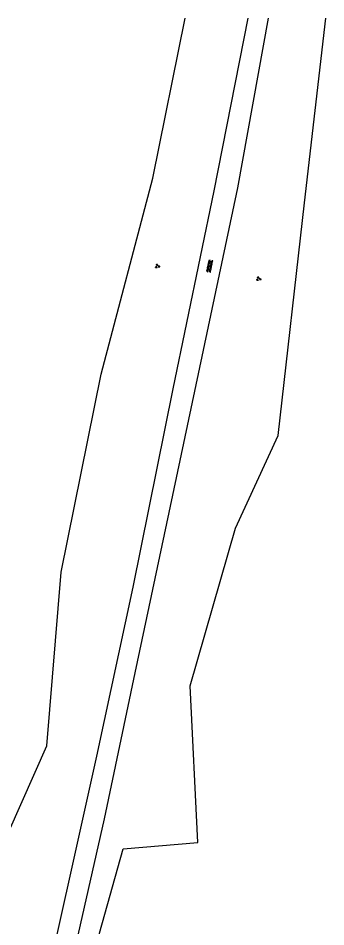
# Model space of a CAD drawing. Extents: x 126000 to 131009, y 393000 to 395500.
# Drawn here: x 128339.8 to 128394, y 395340 to 395500 of the extents above; entities that cross this region are included whole.
import ezdxf

# ---------------------------------------------------------------- set-up
doc = ezdxf.new("R2010")
doc.units = 0
for name, color, linetype in [('gg-knt-onverhard', 7, 'Continuous'), ('gt-grn-groengrens', 7, 'Continuous'), ('gt-symb-groenvak', 7, 'Continuous'), ('gt-symb-overige verharding', 7, 'Continuous')]:
    doc.layers.add(name, color=color, linetype=linetype)

# ---------------------------------------------------------------- blocks, each defined once
blk = doc.blocks.new('gt0-GRVAK')
at = {"layer": 'gt-symb-groenvak'}
for p, q in [((-0.11, 0.19), (-0.23, 0.24)), ((-0.18, 0.15), (0.09, 0.15)), ((-0.09, 0.21), (-0.16, 0.32)), ((-0.05, 0.21), (-0.05, 0.39)), ((0, 0.21), (0.06, 0.32)), ((0.01, 0.19), (0.13, 0.24)), ((0.26, -0.05), (0.2, 0.06)), ((0.3, -0.05), (0.3, 0.13)), ((0.35, -0.05), (0.41, 0.06)), ((-0.25, -0.23), (-0.36, -0.18)), ((-0.32, -0.26), (-0.05, -0.26)), ((-0.23, -0.21), (-0.29, -0.1)), ((-0.18, -0.2), (-0.18, -0.02)), ((-0.14, -0.21), (-0.07, -0.1)), ((-0.12, -0.23), (0, -0.18)), ((0.24, -0.07), (0.12, -0.02)), ((0.17, -0.11), (0.44, -0.11)), ((0.37, -0.07), (0.49, -0.02))]:
    blk.add_line(p, q, dxfattribs=at)
blk = doc.blocks.new('gt0-OVH')
at = {"layer": 'gt-symb-overige verharding'}
for points in [[(-0.97, 0.3), (-0.97, 0.31), (-0.96, 0.32), (-0.97, 0.33), (-0.97, 0.34), (-0.98, 0.35), (-0.99, 0.35), (-1, 0.36), (-1.01, 0.35), (-1.02, 0.35), (-1.03, 0.34), (-1.03, 0.33), (-1.04, 0.32), (-1.03, 0.31), (-1.03, 0.3), (-1.02, 0.29), (-1.01, 0.29), (-1, 0.28), (-0.99, 0.29), (-0.98, 0.29)], [(-0.87, 0.11), (-0.87, 0.12), (-0.86, 0.13), (-0.87, 0.14), (-0.87, 0.15), (-0.88, 0.16), (-0.89, 0.16), (-0.9, 0.16), (-0.91, 0.16), (-0.92, 0.16), (-0.93, 0.15), (-0.93, 0.14), (-0.94, 0.13), (-0.93, 0.12), (-0.93, 0.11), (-0.92, 0.1), (-0.91, 0.09), (-0.9, 0.09), (-0.89, 0.09), (-0.88, 0.1)], [(-0.77, 0.3), (-0.77, 0.31), (-0.76, 0.32), (-0.77, 0.33), (-0.77, 0.34), (-0.78, 0.35), (-0.79, 0.35), (-0.8, 0.36), (-0.81, 0.35), (-0.82, 0.35), (-0.83, 0.34), (-0.83, 0.33), (-0.84, 0.32), (-0.83, 0.31), (-0.83, 0.3), (-0.82, 0.29), (-0.81, 0.29), (-0.8, 0.28), (-0.79, 0.29), (-0.78, 0.29)], [(-0.67, 0.11), (-0.67, 0.12), (-0.66, 0.13), (-0.67, 0.14), (-0.67, 0.15), (-0.68, 0.16), (-0.69, 0.16), (-0.7, 0.16), (-0.71, 0.16), (-0.72, 0.16), (-0.73, 0.15), (-0.73, 0.14), (-0.74, 0.13), (-0.73, 0.12), (-0.73, 0.11), (-0.72, 0.1), (-0.71, 0.09), (-0.7, 0.09), (-0.69, 0.09), (-0.68, 0.1)], [(-0.57, 0.3), (-0.57, 0.31), (-0.56, 0.32), (-0.57, 0.33), (-0.57, 0.34), (-0.58, 0.35), (-0.59, 0.35), (-0.6, 0.36), (-0.61, 0.35), (-0.62, 0.35), (-0.63, 0.34), (-0.63, 0.33), (-0.64, 0.32), (-0.63, 0.31), (-0.63, 0.3), (-0.62, 0.29), (-0.61, 0.29), (-0.6, 0.28), (-0.59, 0.29), (-0.58, 0.29)], [(-0.47, 0.11), (-0.47, 0.12), (-0.46, 0.13), (-0.47, 0.14), (-0.47, 0.15), (-0.48, 0.16), (-0.49, 0.16), (-0.5, 0.16), (-0.51, 0.16), (-0.52, 0.16), (-0.53, 0.15), (-0.53, 0.14), (-0.54, 0.13), (-0.53, 0.12), (-0.53, 0.11), (-0.52, 0.1), (-0.51, 0.09), (-0.5, 0.09), (-0.49, 0.09), (-0.48, 0.1)], [(-0.37, 0.3), (-0.37, 0.31), (-0.36, 0.32), (-0.37, 0.33), (-0.37, 0.34), (-0.38, 0.35), (-0.39, 0.35), (-0.4, 0.36), (-0.41, 0.35), (-0.42, 0.35), (-0.43, 0.34), (-0.43, 0.33), (-0.44, 0.32), (-0.43, 0.31), (-0.43, 0.3), (-0.42, 0.29), (-0.41, 0.29), (-0.4, 0.28), (-0.39, 0.29), (-0.38, 0.29)], [(-0.27, 0.11), (-0.27, 0.12), (-0.26, 0.13), (-0.27, 0.14), (-0.27, 0.15), (-0.28, 0.16), (-0.29, 0.16), (-0.3, 0.16), (-0.31, 0.16), (-0.32, 0.16), (-0.33, 0.15), (-0.33, 0.14), (-0.34, 0.13), (-0.33, 0.12), (-0.33, 0.11), (-0.32, 0.1), (-0.31, 0.09), (-0.3, 0.09), (-0.29, 0.09), (-0.28, 0.1)], [(-0.17, 0.3), (-0.17, 0.31), (-0.16, 0.32), (-0.17, 0.33), (-0.17, 0.34), (-0.18, 0.35), (-0.19, 0.35), (-0.2, 0.36), (-0.21, 0.35), (-0.22, 0.35), (-0.23, 0.34), (-0.23, 0.33), (-0.24, 0.32), (-0.23, 0.31), (-0.23, 0.3), (-0.22, 0.29), (-0.21, 0.29), (-0.2, 0.28), (-0.19, 0.29), (-0.18, 0.29)], [(-0.07, 0.11), (-0.07, 0.12), (-0.06, 0.13), (-0.07, 0.14), (-0.07, 0.15), (-0.08, 0.16), (-0.09, 0.16), (-0.1, 0.16), (-0.11, 0.16), (-0.12, 0.16), (-0.13, 0.15), (-0.13, 0.14), (-0.14, 0.13), (-0.13, 0.12), (-0.13, 0.11), (-0.12, 0.1), (-0.11, 0.09), (-0.1, 0.09), (-0.09, 0.09), (-0.08, 0.1)], [(0.03, 0.3), (0.03, 0.31), (0.04, 0.32), (0.03, 0.33), (0.03, 0.34), (0.02, 0.35), (0.01, 0.35), (0, 0.36), (-0.01, 0.35), (-0.02, 0.35), (-0.03, 0.34), (-0.03, 0.33), (-0.04, 0.32), (-0.03, 0.31), (-0.03, 0.3), (-0.02, 0.29), (-0.01, 0.29), (0, 0.28), (0.01, 0.29), (0.02, 0.29)], [(0.13, 0.11), (0.13, 0.12), (0.14, 0.13), (0.13, 0.14), (0.13, 0.15), (0.12, 0.16), (0.11, 0.16), (0.1, 0.16), (0.09, 0.16), (0.08, 0.16), (0.07, 0.15), (0.07, 0.14), (0.06, 0.13), (0.07, 0.12), (0.07, 0.11), (0.08, 0.1), (0.09, 0.09), (0.1, 0.09), (0.11, 0.09), (0.12, 0.1)], [(0.23, 0.3), (0.23, 0.31), (0.24, 0.32), (0.23, 0.33), (0.23, 0.34), (0.22, 0.35), (0.21, 0.35), (0.2, 0.36), (0.19, 0.35), (0.18, 0.35), (0.17, 0.34), (0.17, 0.33), (0.16, 0.32), (0.17, 0.31), (0.17, 0.3), (0.18, 0.29), (0.19, 0.29), (0.2, 0.28), (0.21, 0.29), (0.22, 0.29)], [(0.33, 0.11), (0.33, 0.12), (0.34, 0.13), (0.33, 0.14), (0.33, 0.15), (0.32, 0.16), (0.31, 0.16), (0.3, 0.16), (0.29, 0.16), (0.28, 0.16), (0.27, 0.15), (0.27, 0.14), (0.26, 0.13), (0.27, 0.12), (0.27, 0.11), (0.28, 0.1), (0.29, 0.09), (0.3, 0.09), (0.31, 0.09), (0.32, 0.1)], [(0.43, 0.3), (0.43, 0.31), (0.44, 0.32), (0.43, 0.33), (0.43, 0.34), (0.42, 0.35), (0.41, 0.35), (0.4, 0.36), (0.39, 0.35), (0.38, 0.35), (0.37, 0.34), (0.37, 0.33), (0.36, 0.32), (0.37, 0.31), (0.37, 0.3), (0.38, 0.29), (0.39, 0.29), (0.4, 0.28), (0.41, 0.29), (0.42, 0.29)], [(0.53, 0.11), (0.53, 0.12), (0.54, 0.13), (0.53, 0.14), (0.53, 0.15), (0.52, 0.16), (0.51, 0.16), (0.5, 0.16), (0.49, 0.16), (0.48, 0.16), (0.47, 0.15), (0.47, 0.14), (0.46, 0.13), (0.47, 0.12), (0.47, 0.11), (0.48, 0.1), (0.49, 0.09), (0.5, 0.09), (0.51, 0.09), (0.52, 0.1)], [(0.63, 0.3), (0.63, 0.31), (0.64, 0.32), (0.63, 0.33), (0.63, 0.34), (0.62, 0.35), (0.61, 0.35), (0.6, 0.36), (0.59, 0.35), (0.58, 0.35), (0.57, 0.34), (0.57, 0.33), (0.56, 0.32), (0.57, 0.31), (0.57, 0.3), (0.58, 0.29), (0.59, 0.29), (0.6, 0.28), (0.61, 0.29), (0.62, 0.29)], [(0.73, 0.11), (0.73, 0.12), (0.74, 0.13), (0.73, 0.14), (0.73, 0.15), (0.72, 0.16), (0.71, 0.16), (0.7, 0.16), (0.69, 0.16), (0.68, 0.16), (0.67, 0.15), (0.67, 0.14), (0.66, 0.13), (0.67, 0.12), (0.67, 0.11), (0.68, 0.1), (0.69, 0.09), (0.7, 0.09), (0.71, 0.09), (0.72, 0.1)], [(0.83, 0.3), (0.83, 0.31), (0.84, 0.32), (0.83, 0.33), (0.83, 0.34), (0.82, 0.35), (0.81, 0.35), (0.8, 0.36), (0.79, 0.35), (0.78, 0.35), (0.77, 0.34), (0.77, 0.33), (0.76, 0.32), (0.77, 0.31), (0.77, 0.3), (0.78, 0.29), (0.79, 0.29), (0.8, 0.28), (0.81, 0.29), (0.82, 0.29)], [(0.93, 0.11), (0.93, 0.12), (0.94, 0.13), (0.93, 0.14), (0.93, 0.15), (0.92, 0.16), (0.91, 0.16), (0.9, 0.16), (0.89, 0.16), (0.88, 0.16), (0.87, 0.15), (0.87, 0.14), (0.86, 0.13), (0.87, 0.12), (0.87, 0.11), (0.88, 0.1), (0.89, 0.09), (0.9, 0.09), (0.91, 0.09), (0.92, 0.1)], [(1.03, 0.3), (1.03, 0.31), (1.04, 0.32), (1.03, 0.33), (1.03, 0.34), (1.02, 0.35), (1.01, 0.35), (1, 0.36), (0.99, 0.35), (0.98, 0.35), (0.97, 0.34), (0.97, 0.33), (0.96, 0.32), (0.97, 0.31), (0.97, 0.3), (0.98, 0.29), (0.99, 0.29), (1, 0.28), (1.01, 0.29), (1.02, 0.29)], [(-0.97, -0.14), (-0.97, -0.13), (-0.96, -0.12), (-0.97, -0.11), (-0.97, -0.1), (-0.98, -0.09), (-0.99, -0.09), (-1, -0.08), (-1.01, -0.09), (-1.02, -0.09), (-1.03, -0.1), (-1.03, -0.11), (-1.04, -0.12), (-1.03, -0.13), (-1.03, -0.14), (-1.02, -0.15), (-1.01, -0.15), (-1, -0.16), (-0.99, -0.15), (-0.98, -0.15)], [(-0.87, -0.33), (-0.87, -0.32), (-0.86, -0.31), (-0.87, -0.3), (-0.87, -0.29), (-0.88, -0.28), (-0.89, -0.28), (-0.9, -0.28), (-0.91, -0.28), (-0.92, -0.28), (-0.93, -0.29), (-0.93, -0.3), (-0.94, -0.31), (-0.93, -0.32), (-0.93, -0.33), (-0.92, -0.34), (-0.91, -0.35), (-0.9, -0.35), (-0.89, -0.35), (-0.88, -0.34)], [(-0.77, -0.14), (-0.77, -0.13), (-0.76, -0.12), (-0.77, -0.11), (-0.77, -0.1), (-0.78, -0.09), (-0.79, -0.09), (-0.8, -0.08), (-0.81, -0.09), (-0.82, -0.09), (-0.83, -0.1), (-0.83, -0.11), (-0.84, -0.12), (-0.83, -0.13), (-0.83, -0.14), (-0.82, -0.15), (-0.81, -0.15), (-0.8, -0.16), (-0.79, -0.15), (-0.78, -0.15)], [(-0.67, -0.33), (-0.67, -0.32), (-0.66, -0.31), (-0.67, -0.3), (-0.67, -0.29), (-0.68, -0.28), (-0.69, -0.28), (-0.7, -0.28), (-0.71, -0.28), (-0.72, -0.28), (-0.73, -0.29), (-0.73, -0.3), (-0.74, -0.31), (-0.73, -0.32), (-0.73, -0.33), (-0.72, -0.34), (-0.71, -0.35), (-0.7, -0.35), (-0.69, -0.35), (-0.68, -0.34)], [(-0.57, -0.14), (-0.57, -0.13), (-0.56, -0.12), (-0.57, -0.11), (-0.57, -0.1), (-0.58, -0.09), (-0.59, -0.09), (-0.6, -0.08), (-0.61, -0.09), (-0.62, -0.09), (-0.63, -0.1), (-0.63, -0.11), (-0.64, -0.12), (-0.63, -0.13), (-0.63, -0.14), (-0.62, -0.15), (-0.61, -0.15), (-0.6, -0.16), (-0.59, -0.15), (-0.58, -0.15)], [(-0.47, -0.33), (-0.47, -0.32), (-0.46, -0.31), (-0.47, -0.3), (-0.47, -0.29), (-0.48, -0.28), (-0.49, -0.28), (-0.5, -0.28), (-0.51, -0.28), (-0.52, -0.28), (-0.53, -0.29), (-0.53, -0.3), (-0.54, -0.31), (-0.53, -0.32), (-0.53, -0.33), (-0.52, -0.34), (-0.51, -0.35), (-0.5, -0.35), (-0.49, -0.35), (-0.48, -0.34)], [(-0.37, -0.14), (-0.37, -0.13), (-0.36, -0.12), (-0.37, -0.11), (-0.37, -0.1), (-0.38, -0.09), (-0.39, -0.09), (-0.4, -0.08), (-0.41, -0.09), (-0.42, -0.09), (-0.43, -0.1), (-0.43, -0.11), (-0.44, -0.12), (-0.43, -0.13), (-0.43, -0.14), (-0.42, -0.15), (-0.41, -0.15), (-0.4, -0.16), (-0.39, -0.15), (-0.38, -0.15)], [(-0.27, -0.33), (-0.27, -0.32), (-0.26, -0.31), (-0.27, -0.3), (-0.27, -0.29), (-0.28, -0.28), (-0.29, -0.28), (-0.3, -0.28), (-0.31, -0.28), (-0.32, -0.28), (-0.33, -0.29), (-0.33, -0.3), (-0.34, -0.31), (-0.33, -0.32), (-0.33, -0.33), (-0.32, -0.34), (-0.31, -0.35), (-0.3, -0.35), (-0.29, -0.35), (-0.28, -0.34)], [(-0.17, -0.14), (-0.17, -0.13), (-0.16, -0.12), (-0.17, -0.11), (-0.17, -0.1), (-0.18, -0.09), (-0.19, -0.09), (-0.2, -0.08), (-0.21, -0.09), (-0.22, -0.09), (-0.23, -0.1), (-0.23, -0.11), (-0.24, -0.12), (-0.23, -0.13), (-0.23, -0.14), (-0.22, -0.15), (-0.21, -0.15), (-0.2, -0.16), (-0.19, -0.15), (-0.18, -0.15)], [(-0.07, -0.33), (-0.07, -0.32), (-0.06, -0.31), (-0.07, -0.3), (-0.07, -0.29), (-0.08, -0.28), (-0.09, -0.28), (-0.1, -0.28), (-0.11, -0.28), (-0.12, -0.28), (-0.13, -0.29), (-0.13, -0.3), (-0.14, -0.31), (-0.13, -0.32), (-0.13, -0.33), (-0.12, -0.34), (-0.11, -0.35), (-0.1, -0.35), (-0.09, -0.35), (-0.08, -0.34)], [(0.03, -0.14), (0.03, -0.13), (0.04, -0.12), (0.03, -0.11), (0.03, -0.1), (0.02, -0.09), (0.01, -0.09), (0, -0.08), (-0.01, -0.09), (-0.02, -0.09), (-0.03, -0.1), (-0.03, -0.11), (-0.04, -0.12), (-0.03, -0.13), (-0.03, -0.14), (-0.02, -0.15), (-0.01, -0.15), (0, -0.16), (0.01, -0.15), (0.02, -0.15)], [(0.13, -0.33), (0.13, -0.32), (0.14, -0.31), (0.13, -0.3), (0.13, -0.29), (0.12, -0.28), (0.11, -0.28), (0.1, -0.28), (0.09, -0.28), (0.08, -0.28), (0.07, -0.29), (0.07, -0.3), (0.06, -0.31), (0.07, -0.32), (0.07, -0.33), (0.08, -0.34), (0.09, -0.35), (0.1, -0.35), (0.11, -0.35), (0.12, -0.34)], [(0.23, -0.14), (0.23, -0.13), (0.24, -0.12), (0.23, -0.11), (0.23, -0.1), (0.22, -0.09), (0.21, -0.09), (0.2, -0.08), (0.19, -0.09), (0.18, -0.09), (0.17, -0.1), (0.17, -0.11), (0.16, -0.12), (0.17, -0.13), (0.17, -0.14), (0.18, -0.15), (0.19, -0.15), (0.2, -0.16), (0.21, -0.15), (0.22, -0.15)], [(0.33, -0.33), (0.33, -0.32), (0.34, -0.31), (0.33, -0.3), (0.33, -0.29), (0.32, -0.28), (0.31, -0.28), (0.3, -0.28), (0.29, -0.28), (0.28, -0.28), (0.27, -0.29), (0.27, -0.3), (0.26, -0.31), (0.27, -0.32), (0.27, -0.33), (0.28, -0.34), (0.29, -0.35), (0.3, -0.35), (0.31, -0.35), (0.32, -0.34)], [(0.43, -0.14), (0.43, -0.13), (0.44, -0.12), (0.43, -0.11), (0.43, -0.1), (0.42, -0.09), (0.41, -0.09), (0.4, -0.08), (0.39, -0.09), (0.38, -0.09), (0.37, -0.1), (0.37, -0.11), (0.36, -0.12), (0.37, -0.13), (0.37, -0.14), (0.38, -0.15), (0.39, -0.15), (0.4, -0.16), (0.41, -0.15), (0.42, -0.15)], [(0.53, -0.33), (0.53, -0.32), (0.54, -0.31), (0.53, -0.3), (0.53, -0.29), (0.52, -0.28), (0.51, -0.28), (0.5, -0.28), (0.49, -0.28), (0.48, -0.28), (0.47, -0.29), (0.47, -0.3), (0.46, -0.31), (0.47, -0.32), (0.47, -0.33), (0.48, -0.34), (0.49, -0.35), (0.5, -0.35), (0.51, -0.35), (0.52, -0.34)], [(0.63, -0.14), (0.63, -0.13), (0.64, -0.12), (0.63, -0.11), (0.63, -0.1), (0.62, -0.09), (0.61, -0.09), (0.6, -0.08), (0.59, -0.09), (0.58, -0.09), (0.57, -0.1), (0.57, -0.11), (0.56, -0.12), (0.57, -0.13), (0.57, -0.14), (0.58, -0.15), (0.59, -0.15), (0.6, -0.16), (0.61, -0.15), (0.62, -0.15)], [(0.73, -0.33), (0.73, -0.32), (0.74, -0.31), (0.73, -0.3), (0.73, -0.29), (0.72, -0.28), (0.71, -0.28), (0.7, -0.28), (0.69, -0.28), (0.68, -0.28), (0.67, -0.29), (0.67, -0.3), (0.66, -0.31), (0.67, -0.32), (0.67, -0.33), (0.68, -0.34), (0.69, -0.35), (0.7, -0.35), (0.71, -0.35), (0.72, -0.34)], [(0.83, -0.14), (0.83, -0.13), (0.84, -0.12), (0.83, -0.11), (0.83, -0.1), (0.82, -0.09), (0.81, -0.09), (0.8, -0.08), (0.79, -0.09), (0.78, -0.09), (0.77, -0.1), (0.77, -0.11), (0.76, -0.12), (0.77, -0.13), (0.77, -0.14), (0.78, -0.15), (0.79, -0.15), (0.8, -0.16), (0.81, -0.15), (0.82, -0.15)], [(0.93, -0.33), (0.93, -0.32), (0.94, -0.31), (0.93, -0.3), (0.93, -0.29), (0.92, -0.28), (0.91, -0.28), (0.9, -0.28), (0.89, -0.28), (0.88, -0.28), (0.87, -0.29), (0.87, -0.3), (0.86, -0.31), (0.87, -0.32), (0.87, -0.33), (0.88, -0.34), (0.89, -0.35), (0.9, -0.35), (0.91, -0.35), (0.92, -0.34)], [(1.03, -0.14), (1.03, -0.13), (1.04, -0.12), (1.03, -0.11), (1.03, -0.1), (1.02, -0.09), (1.01, -0.09), (1, -0.08), (0.99, -0.09), (0.98, -0.09), (0.97, -0.1), (0.97, -0.11), (0.96, -0.12), (0.97, -0.13), (0.97, -0.14), (0.98, -0.15), (0.99, -0.15), (1, -0.16), (1.01, -0.15), (1.02, -0.15)]]:
    blk.add_lwpolyline(points, close=True, dxfattribs=at)

msp = doc.modelspace()

# ---------------------------------------------------------------- linework, layer by layer
at = {"layer": 'gg-knt-onverhard'}
for points in [[(128337.89, 395295.24), (128338.94, 395304.01), (128342.88, 395321.8), (128353.68, 395370.08), (128360.07, 395399.84), (128367.1, 395434.74), (128374.34, 395469.62), (128380.34, 395500)], [(128341.89, 395296), (128342.34, 395299.65), (128344.14, 395307.92), (128348.63, 395331.05), (128355.03, 395359.07), (128360.41, 395384.78), (128366.41, 395412.99), (128378.53, 395470.16), (128383.92, 395500)]]:
    msp.add_lwpolyline(points, dxfattribs=at)
at = {"layer": 'gt-grn-groengrens'}
for points in [[(128335.82, 395351.78), (128344.86, 395371.89), (128347.37, 395402.47), (128354.4, 395437.35), (128363.53, 395471.84), (128369.2, 395500)], [(128350.8, 395306.49), (128352.55, 395321.53), (128354.14, 395338.94), (128358.28, 395353.78), (128371.48, 395354.92), (128370.1, 395382.48), (128378.11, 395410.24), (128385.62, 395426.51), (128390.23, 395467.51), (128394.02, 395500)]]:
    msp.add_lwpolyline(points, dxfattribs=at)

# ---------------------------------------------------------------- block references
at = {"layer": 'gt-symb-groenvak'}
for p in [(128364.32, 395456.35), (128382.17, 395454.12)]:
    msp.add_blockref('gt0-GRVAK', p, dxfattribs=at)
at = {"layer": 'gt-symb-overige verharding', "rotation": -101.71452521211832}
msp.add_blockref('gt0-OVH', (128373.53, 395456.35), dxfattribs=at)

doc.saveas('drawing.dxf')
